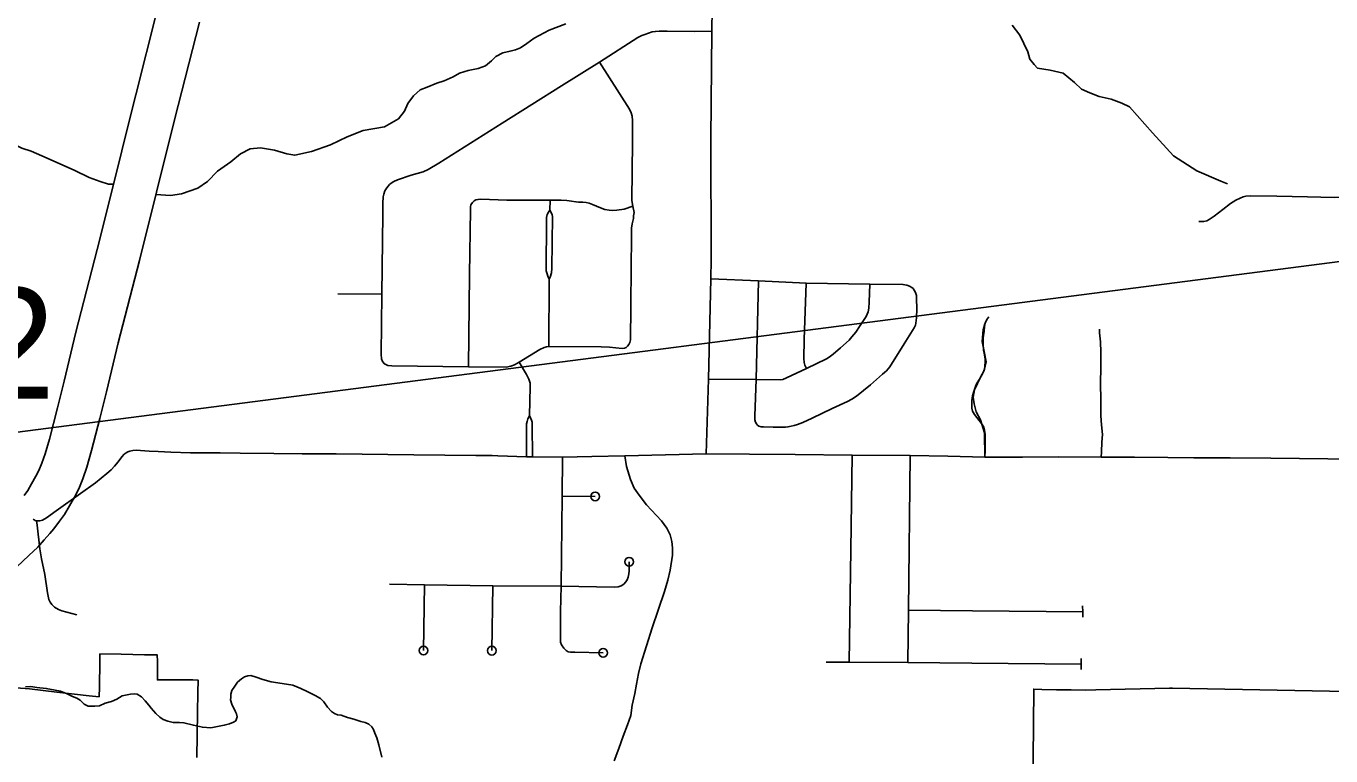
# Model space of a CAD drawing. Extents: x 670147 to 673275, y 705573 to 707613.
# Drawn here: x 671245.2 to 671394.4, y 706253.2 to 706336.6 of the extents above; entities that cross this region are included whole.
import ezdxf

# ---------------------------------------------------------------- set-up
doc = ezdxf.new("R2010")
doc.units = 0
for name, color, linetype in [('10', 7, 'Continuous'), ('21', 7, 'Continuous'), ('32', 7, 'Continuous'), ('33', 7, 'Continuous'), ('34', 7, 'Continuous'), ('35', 7, 'Continuous'), ('45', 7, 'Continuous'), ('6', 7, 'Continuous'), ('Default', 7, 'Continuous')]:
    doc.layers.add(name, color=color, linetype=linetype)

msp = doc.modelspace()

# ---------------------------------------------------------------- linework, layer by layer
at = {"layer": '10'}
for points in [[(671245.03, 706282.95), (671245.43, 706283.52), (671245.88, 706284.27), (671246.37, 706285.14), (671246.72, 706285.82), (671247.06, 706286.63), (671247.43, 706287.69), (671247.91, 706289.4), (671248.83, 706292.98), (671249.58, 706296), (671250.94, 706301.6), (671253.36, 706311.05), (671255.3, 706318.8), (671257.05, 706325.9), (671257.79, 706328.76), (671260.21, 706338.27)], [(671265.06, 706337.05), (671262.64, 706327.52), (671261.9, 706324.67), (671260.15, 706317.6), (671258.21, 706309.82), (671255.79, 706300.39), (671254.44, 706294.81), (671253.68, 706291.76), (671252.74, 706288.09), (671252.2, 706286.19), (671251.74, 706284.85), (671251.26, 706283.71), (671250.78, 706282.77), (671250.2, 706281.75), (671249.63, 706280.79), (671249.07, 706280), (671248.41, 706279.12), (671247.97, 706278.6), (671247.31, 706277.86), (671246.6, 706277.05), (671245.56, 706276.09), (671244.18, 706274.79)]]:
    msp.add_lwpolyline(points, dxfattribs=at)
at = {"layer": '32'}
msp.add_lwpolyline([(671355.31, 706303.38), (671355.07, 706303.07), (671354.89, 706302.66), (671354.81, 706302.27), (671354.77, 706301.73), (671354.64, 706300.95), (671354.64, 706300.32), (671354.7, 706299.57), (671354.77, 706299.22), (671354.88, 706298.58), (671354.88, 706298.17), (671354.85, 706297.75), (671354.82, 706297.39), (671354.61, 706296.93), (671354.24, 706296.26), (671353.88, 706295.7), (671353.73, 706295.3), (671353.57, 706294.83), (671353.45, 706294.33), (671353.35, 706293.82), (671353.34, 706293.35), (671353.35, 706292.93), (671353.45, 706292.57), (671353.67, 706292.19), (671353.93, 706291.86), (671354.46, 706291.19), (671354.72, 706290.76), (671354.82, 706290.42), (671354.89, 706289.92), (671354.9, 706289.2), (671354.88, 706288.12), (671354.83, 706287.32)], dxfattribs=at)
at = {"layer": '33'}
for points in [[(671323.81, 706366.92), (671323.72, 706356.83), (671323.6, 706349.6), (671323.63, 706346.63), (671323.66, 706338.62), (671323.63, 706336.03), (671323.53, 706323.7), (671323.56, 706309.91), (671323.53, 706307.71), (671323.27, 706296.23), (671323, 706287.7)], [(671323.63, 706336.03), (671321.71, 706335.99), (671318.52, 706336.02), (671317.61, 706336.02), (671317.18, 706335.99), (671316.82, 706335.93), (671316.39, 706335.8), (671315.99, 706335.65), (671315.62, 706335.51), (671315.18, 706335.28), (671310.79, 706332.49), (671306.46, 706329.77), (671299.65, 706325.5), (671292.42, 706320.94)], [(671305.01, 706299.99), (671310.97, 706299.94), (671311.94, 706299.89), (671312.67, 706299.82), (671313.38, 706299.75), (671313.64, 706299.77), (671313.84, 706299.86), (671313.98, 706300), (671314.13, 706300.19), (671314.26, 706300.45), (671314.32, 706300.73), (671314.35, 706301.11), (671314.37, 706304.13), (671314.43, 706309.55), (671314.44, 706311.92), (671314.44, 706312.86), (671314.46, 706313.5), (671314.53, 706314.01), (671314.69, 706314.6), (671314.69, 706314.92), (671314.74, 706315.31), (671314.62, 706316.01), (671314.53, 706316.43), (671314.5, 706316.72), (671314.57, 706323.33), (671314.57, 706325.8), (671314.53, 706326.29), (671314.4, 706326.68), (671314.22, 706327.09), (671310.79, 706332.49)], [(671292.42, 706320.94), (671291.2, 706320.22), (671290.62, 706319.96), (671289.28, 706319.56), (671287.7, 706319.01), (671287.27, 706318.82), (671286.99, 706318.66), (671286.77, 706318.48), (671286.48, 706318.13), (671286.26, 706317.77), (671286.14, 706317.4), (671286.07, 706317.08), (671286.02, 706316.35), (671286.03, 706315.05), (671285.92, 706305.96), (671285.85, 706299.09), (671285.86, 706298.58), (671285.97, 706298.26), (671286.21, 706297.99), (671286.6, 706297.81), (671287.04, 706297.77), (671295.82, 706297.66), (671300.13, 706297.62), (671300.67, 706297.72), (671301.06, 706297.89), (671301.61, 706298.18), (671303.98, 706299.65), (671304.48, 706299.87), (671304.73, 706299.95), (671305.01, 706299.99)], [(671314.62, 706316.01), (671313.63, 706315.66), (671312.79, 706315.56), (671312.27, 706315.53), (671311.89, 706315.55), (671311.41, 706315.62), (671311.09, 706315.75), (671310.47, 706316.03), (671309.98, 706316.22), (671309.6, 706316.37), (671309.28, 706316.42), (671308.88, 706316.47), (671308.42, 706316.46), (671308.1, 706316.52), (671307.61, 706316.58), (671307.05, 706316.65), (671306.41, 706316.71), (671305.15, 706316.72), (671302.86, 706316.71), (671300.22, 706316.72), (671297.23, 706316.8), (671296.91, 706316.79), (671296.64, 706316.74), (671296.46, 706316.62), (671296.27, 706316.44), (671296.1, 706316.17), (671296.04, 706315.95), (671296.03, 706315.61), (671295.95, 706308.2), (671295.82, 706297.66)], [(671305.03, 706307.67), (671304.9, 706308.01), (671304.8, 706308.29), (671304.71, 706308.62), (671304.69, 706308.9), (671304.74, 706314.12), (671304.73, 706314.74), (671304.83, 706315.07), (671304.95, 706315.33), (671305.12, 706315.55)], [(671305.12, 706315.55), (671305.26, 706315.3), (671305.39, 706315.03), (671305.42, 706314.82), (671305.36, 706308.89), (671305.3, 706308.39), (671305.14, 706307.89), (671305.03, 706307.67)], [(671305.15, 706316.72), (671305.12, 706315.55)], [(671305.03, 706307.67), (671305.01, 706299.99)], [(671323.27, 706296.23), (671328.72, 706296.21), (671331.5, 706296.15), (671331.76, 706296.19), (671332.16, 706296.38), (671334.45, 706297.48), (671336.76, 706298.58), (671337.04, 706298.77), (671337.51, 706299.11), (671338.35, 706299.81), (671339.35, 706300.71), (671339.65, 706301.09), (671340.09, 706301.63), (671340.58, 706302.37), (671341.28, 706303.41), (671341.5, 706303.95), (671341.58, 706304.36), (671341.63, 706305.04), (671341.7, 706307.09)], [(671323.53, 706307.71), (671328.96, 706307.5), (671334.41, 706307.23), (671341.7, 706307.09), (671345.48, 706307.08), (671345.94, 706307), (671346.23, 706306.87), (671346.48, 706306.71), (671346.64, 706306.59), (671346.78, 706306.41), (671346.87, 706306.22), (671346.96, 706306.04), (671347.02, 706305.81), (671347.04, 706305.45), (671347.07, 706304.3), (671347.02, 706303.24), (671346.96, 706302.65), (671346.9, 706302.42), (671346.75, 706302.1), (671345.64, 706300.27), (671344, 706297.67), (671343.6, 706297.19), (671343.16, 706296.8), (671341.76, 706295.6), (671340.16, 706294.31), (671339.65, 706293.96), (671339.13, 706293.67), (671337.38, 706292.89), (671335.11, 706291.79), (671334.03, 706291.29), (671333.43, 706291.05), (671333.06, 706290.94), (671332.69, 706290.86), (671332.33, 706290.79), (671332.04, 706290.76), (671330.64, 706290.76), (671329.55, 706290.78), (671329.26, 706290.81), (671329, 706290.87), (671328.87, 706291), (671328.73, 706291.15), (671328.63, 706291.34), (671328.56, 706291.61), (671328.56, 706292.05), (671328.72, 706296.21)], [(671328.72, 706296.21), (671328.96, 706307.5)], [(671334.41, 706307.23), (671334.19, 706300.77), (671334.17, 706298.6), (671334.19, 706298.14), (671334.26, 706297.86), (671334.45, 706297.48)], [(671285.92, 706305.96), (671280.87, 706306.01)], [(671301.61, 706298.18), (671302.45, 706296.79), (671302.72, 706296.24), (671302.81, 706296.01), (671302.86, 706295.78), (671302.87, 706295.37), (671302.8, 706292.08)], [(671302.44, 706287.38), (671302.45, 706288.01), (671302.44, 706290.15), (671302.45, 706290.75), (671302.46, 706291.13), (671302.52, 706291.41), (671302.62, 706291.69), (671302.68, 706291.82), (671302.8, 706292.08), (671302.92, 706291.84), (671303.04, 706291.55), (671303.1, 706291.34), (671303.11, 706291.01), (671303.14, 706287.37)], [(671323, 706287.7), (671313.7, 706287.48), (671309.93, 706287.42), (671306.55, 706287.33), (671303.14, 706287.37), (671302.44, 706287.38), (671299.17, 706287.48), (671298.53, 706287.5), (671296.65, 706287.52), (671289.56, 706287.59), (671280.68, 706287.7), (671276.79, 706287.69), (671273.58, 706287.74), (671269.7, 706287.77), (671267.43, 706287.82), (671264.03, 706287.84), (671261.8, 706287.91), (671260.35, 706287.96), (671259.32, 706288.02), (671258.34, 706288.09), (671257.87, 706288.11), (671257.45, 706288.08), (671257.11, 706288.02), (671256.88, 706287.94), (671256.68, 706287.83), (671256.45, 706287.66), (671256.19, 706287.38), (671255.78, 706286.79), (671255.35, 706286.28), (671254.99, 706285.88), (671254.48, 706285.45), (671253.19, 706284.39), (671251.45, 706283.19), (671248.69, 706281.19), (671247.59, 706280.4), (671247.14, 706280.11), (671246.83, 706280.05), (671246.59, 706280.03), (671246.44, 706280.04), (671246.29, 706280.09), (671246.07, 706280.23)], [(671306.55, 706287.33), (671306.52, 706282.85), (671306.42, 706272.58), (671306.34, 706269.7), (671306.32, 706266.44), (671306.35, 706266.16), (671306.44, 706265.87), (671306.72, 706265.49), (671306.97, 706265.24), (671307.23, 706265.09), (671307.51, 706265.02), (671307.97, 706265.02), (671311.21, 706264.96)], [(671313.7, 706287.48), (671313.89, 706286.26), (671314.34, 706284.79), (671314.77, 706283.77), (671315.33, 706282.98), (671316.17, 706281.87), (671317.88, 706280.04), (671318.5, 706279.2), (671318.89, 706278.44), (671319.07, 706277.68), (671319.15, 706276.96), (671319.13, 706276.12), (671318.87, 706274.4), (671318.62, 706273.25), (671318.21, 706271.97), (671316.83, 706267.8), (671315.53, 706263.71), (671315.25, 706262.59), (671315.02, 706261.38), (671314.82, 706260.31), (671314.53, 706258.97), (671314.36, 706257.78), (671314.01, 706256.73), (671313.5, 706255.43), (671313.01, 706254.01), (671312.47, 706252.63)], [(671350.6, 706287.44), (671346.29, 706287.53), (671339.66, 706287.55), (671333.16, 706287.63), (671327.95, 706287.67), (671323, 706287.7)], [(671339.35, 706263.88), (671339.53, 706276.72), (671339.66, 706287.55)], [(671346.29, 706287.53), (671346.12, 706269.82), (671346.03, 706263.84)], [(671306.52, 706282.85), (671310.3, 706282.84)], [(671306.42, 706272.58), (671312.46, 706272.48), (671312.91, 706272.49), (671313.27, 706272.61), (671313.59, 706272.81), (671313.82, 706273.08), (671313.97, 706273.31), (671314.08, 706273.61), (671314.14, 706273.99), (671314.19, 706274.34), (671314.18, 706274.62), (671314.18, 706275.37)], [(671306.42, 706272.58), (671298.59, 706272.63), (671290.8, 706272.72), (671286.8, 706272.82)], [(671290.8, 706272.72), (671290.67, 706265.22)], [(671298.59, 706272.63), (671298.48, 706265.21)], [(671346.12, 706269.82), (671353.45, 706269.75), (671366.03, 706269.66)], [(671366.01, 706270.33), (671366.03, 706269.66), (671366.06, 706269.04)], [(671336.69, 706263.91), (671339.35, 706263.88), (671346.03, 706263.84), (671353.35, 706263.77), (671365.85, 706263.68)], [(671365.87, 706264.33), (671365.85, 706263.68), (671365.85, 706263.04)]]:
    msp.add_lwpolyline(points, dxfattribs=at)
for centre in [(671310.3, 706282.84), (671314.18, 706275.37), (671290.67, 706265.22), (671298.48, 706265.21), (671311.21, 706264.96)]:
    msp.add_circle(centre, 0.5, dxfattribs=at)
at = {"layer": '34'}
for points in [[(671354.85, 706287.32), (671354.8, 706290.1), (671354.35, 706291.58), (671353.86, 706292.52), (671353.61, 706293.41), (671353.52, 706294.2), (671353.66, 706295.03), (671354.35, 706296.46), (671354.75, 706297.25), (671354.99, 706298.24), (671354.8, 706299.23), (671354.55, 706300.56), (671354.65, 706301.89), (671354.85, 706302.58)], [(671368.13, 706287.34), (671368.18, 706287.92), (671368.22, 706289.03), (671368.29, 706289.92), (671368.22, 706290.63), (671368.13, 706291.48), (671368.11, 706292.11), (671368.09, 706292.88), (671368.09, 706294.03), (671368.07, 706295.59), (671368.09, 706297.78), (671368.09, 706299.32), (671368.05, 706300.51), (671367.96, 706301.55), (671367.97, 706301.97)], [(671402.79, 706287.33), (671402.01, 706287.35), (671401.52, 706287.32), (671400.78, 706287.22), (671399.92, 706287.14), (671398.74, 706287.12), (671397.07, 706287.11), (671394.05, 706287.12), (671390.81, 706287.16), (671387.53, 706287.21), (671382.87, 706287.25), (671380.24, 706287.25), (671378.74, 706287.25), (671375.75, 706287.28), (671371.96, 706287.31), (671368.13, 706287.34), (671363.3, 706287.37), (671359.16, 706287.34), (671354.83, 706287.32), (671350.6, 706287.44)], [(671246.44, 706280.04), (671246.51, 706279.55), (671246.81, 706276.85), (671247.02, 706275.7), (671247.37, 706273.9), (671247.69, 706271.82), (671247.84, 706271.07), (671247.99, 706270.76), (671248.17, 706270.48), (671248.5, 706270.17), (671248.96, 706269.91), (671249.33, 706269.76), (671250.46, 706269.47), (671251.05, 706269.32)]]:
    msp.add_lwpolyline(points, dxfattribs=at)
at = {"layer": '35'}
for points in [[(671306.93, 706336.85), (671305.04, 706336.14), (671303.34, 706335.23), (671302.5, 706334.6), (671301.75, 706334.11), (671301.2, 706333.87), (671300.57, 706333.74), (671299.76, 706333.53), (671298.95, 706333.11), (671298.43, 706332.62), (671297.75, 706332.07), (671296.94, 706331.75), (671295.79, 706331.52), (671294.8, 706331.23), (671294.07, 706330.79), (671293.05, 706330.34), (671292.21, 706330.06), (671291.09, 706329.61), (671290.28, 706329.3), (671289.55, 706328.62), (671288.87, 706327.76), (671288.5, 706326.87), (671287.83, 706326.01), (671286.21, 706325.07), (671283.76, 706324.65), (671281.96, 706323.95), (671280.05, 706323.03), (671277.89, 706322.25), (671275.95, 706321.83), (671275.04, 706321.99), (671273.63, 706322.43), (671272.04, 706322.67), (671270.86, 706322.56), (671269.74, 706321.99), (671268.64, 706321.1), (671267.12, 706320), (671266, 706318.85)], [(671357.98, 706336.69), (671358.83, 706335.57), (671359.75, 706333.67), (671359.98, 706332.82), (671360.5, 706332.22), (671360.87, 706331.81), (671362.33, 706331.56), (671363.79, 706331.22), (671365.1, 706330.15), (671365.91, 706329.41), (671366.86, 706328.97), (671367.93, 706328.55), (671369.3, 706328.24), (671370.52, 706327.79), (671371.39, 706327.38), (671374.01, 706324.39), (671376.42, 706321.77), (671379.09, 706320.05), (671381.81, 706318.89), (671382.57, 706318.58)], [(671255.23, 706318.52), (671254.68, 706318.55), (671253.71, 706318.82), (671252.45, 706319.3), (671250.81, 706320.11), (671247.65, 706321.49), (671245.84, 706322.3), (671244.77, 706322.64), (671243.55, 706323.27), (671238.31, 706325.91), (671237.29, 706326.33)], [(671266, 706318.85), (671264.89, 706318.09), (671263.01, 706317.44), (671261.74, 706317.22), (671260.09, 706317.34)], [(671283.51, 706257.12), (671282.71, 706257.36), (671282, 706257.56), (671281.28, 706257.82), (671280.84, 706257.86), (671280.52, 706258.02), (671280.17, 706258.27), (671279.69, 706258.75), (671279.28, 706259.34), (671278.91, 706259.75), (671278.28, 706260.1), (671277.37, 706260.55), (671276.65, 706260.88), (671275.74, 706261.27), (671274.52, 706261.47), (671273.28, 706261.66), (671272.29, 706261.92), (671271.56, 706262.18), (671270.93, 706262.36), (671270.61, 706262.34), (671270.21, 706262.2), (671269.87, 706261.99), (671269.43, 706261.6), (671269.09, 706261.14), (671268.78, 706260.66), (671268.65, 706260.25), (671268.64, 706259.86), (671268.61, 706259.6), (671268.78, 706259.1), (671269.19, 706258.21), (671269.28, 706257.97), (671269.37, 706257.64), (671269.34, 706257.51), (671269.21, 706257.19), (671268.96, 706257.03), (671268.48, 706256.84), (671267.9, 706256.69), (671266.37, 706256.39), (671265.41, 706256.45), (671264.37, 706256.69), (671263.29, 706256.97), (671262.78, 706257.01), (671262.04, 706257.01), (671261.45, 706257.15), (671260.91, 706257.34), (671260.52, 706257.6), (671260.06, 706258.04), (671259.56, 706258.64), (671259.28, 706258.99), (671258.84, 706259.47), (671258.45, 706259.93), (671257.96, 706260.23), (671257.65, 706260.27), (671257.17, 706260.23), (671256.24, 706260.03), (671255.63, 706259.67), (671255, 706259.38), (671254.28, 706259.21), (671253.63, 706258.9), (671253.09, 706258.86), (671252.34, 706258.88), (671251.9, 706259.08)], [(671251.9, 706259.08), (671251.43, 706259.55), (671251.06, 706259.79), (671250.56, 706259.97), (671249.93, 706260.27), (671249.19, 706260.56), (671248.56, 706260.71), (671247.55, 706260.9), (671246.48, 706261.01), (671245.79, 706261.1), (671245.16, 706261.08)], [(671285.92, 706253.03), (671285.58, 706254.45), (671285.34, 706255.23), (671285.12, 706255.78), (671284.95, 706256.21), (671284.77, 706256.5), (671284.41, 706256.8), (671284.01, 706257.01), (671283.51, 706257.12)]]:
    msp.add_lwpolyline(points, dxfattribs=at)
at = {"layer": '45'}
msp.add_lwpolyline([(671379.29, 706314.28), (671379.54, 706314.26), (671379.87, 706314.28), (671380.21, 706314.36), (671380.5, 706314.49), (671381.05, 706314.88), (671382.04, 706315.65), (671382.91, 706316.31), (671383.54, 706316.71), (671384.02, 706316.94), (671384.39, 706317.09), (671384.66, 706317.16), (671385.19, 706317.2), (671388.21, 706317.15), (671391.74, 706317.08), (671394.78, 706317.02), (671397.72, 706317.08), (671399.93, 706317.09), (671401.34, 706317.08), (671401.91, 706317.17), (671402.44, 706317.35), (671402.71, 706317.43), (671402.88, 706317.47)], dxfattribs=at)
at = {"layer": '6'}
for points in [[(671244.13, 706260.97), (671245.62, 706260.84), (671248.77, 706260.48), (671252.46, 706260.06), (671253.59, 706259.93), (671253.62, 706261.04), (671253.67, 706263.98), (671253.68, 706264.83), (671256.13, 706264.79), (671258.8, 706264.74), (671260.24, 706264.72), (671260.25, 706263.98), (671260.25, 706262.99), (671260.25, 706262.33), (671260.25, 706261.93), (671260.25, 706261.87), (671260.31, 706261.87), (671261.16, 706261.87), (671263.33, 706261.86), (671264.3, 706261.86), (671264.9, 706261.85), (671264.87, 706260.42), (671264.84, 706258.14), (671264.76, 706252.98)], [(671415.68, 706263.92), (671409.97, 706262.38), (671402.24, 706260.28), (671402.24, 706260.41), (671376.28, 706260.92), (671375.97, 706260.91), (671367.53, 706260.74), (671366.38, 706260.71), (671364.71, 706260.73), (671363.04, 706260.74), (671361.37, 706260.76), (671360.43, 706260.81), (671360.31, 706244.87), (671360.39, 706242.75), (671359.99, 706240.86)]]:
    msp.add_lwpolyline(points, dxfattribs=at)
at = {"layer": 'Default'}
msp.add_line((671069.5, 706267.64), (671601.78, 706336.35), dxfattribs=at)

# ---------------------------------------------------------------- texts
at = {"layer": '21'}
msp.add_text('1 12', height=12.672, dxfattribs=at).set_placement((671215.57, 706294.02))

doc.saveas('drawing.dxf')
